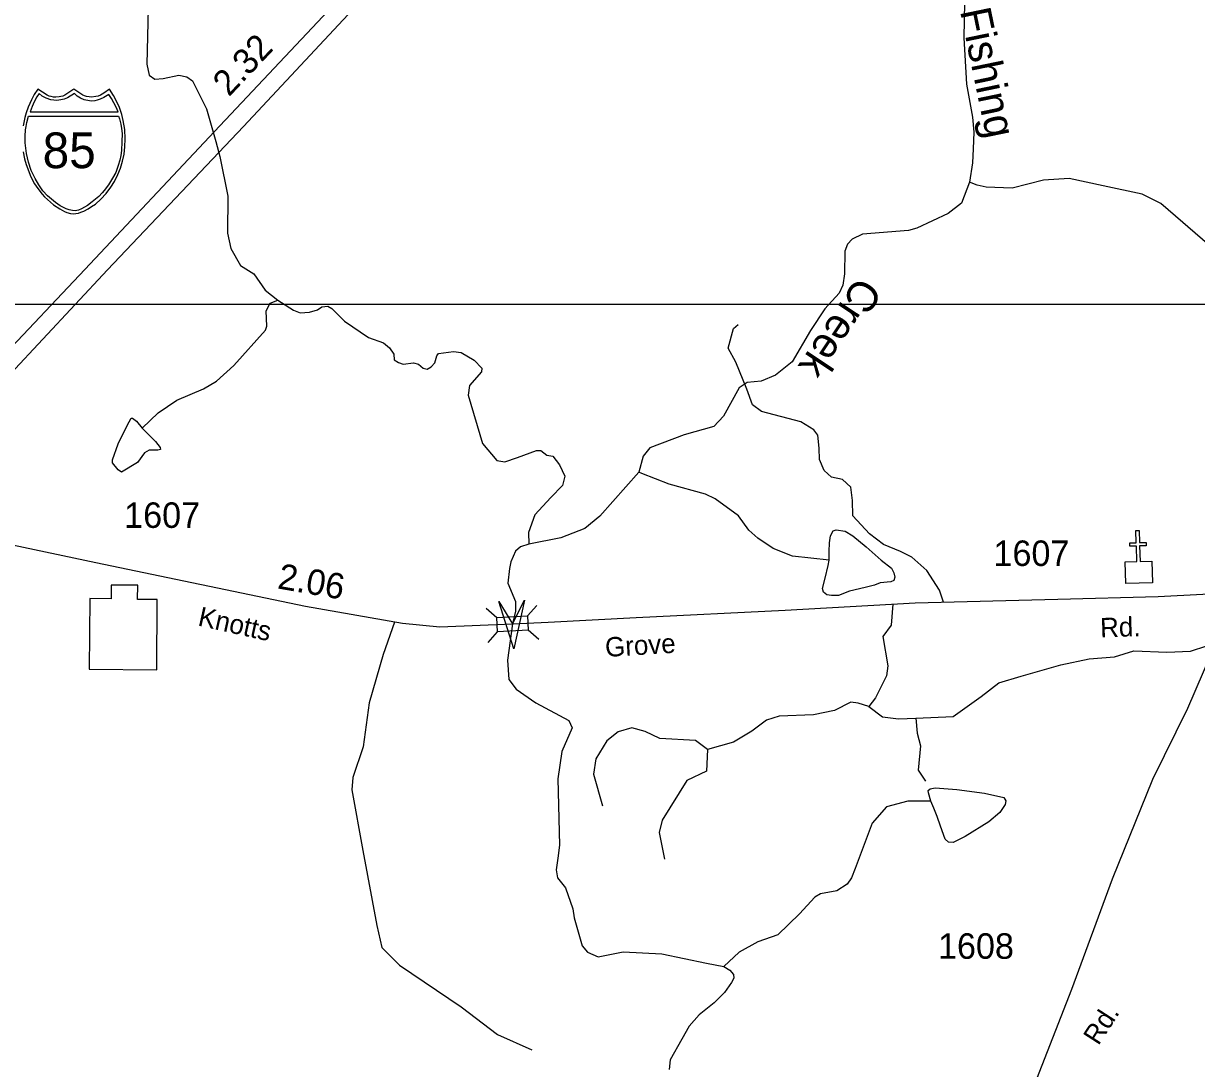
# Model space of a CAD drawing. Extents: x 2056842 to 2160602, y 826753 to 1016856.
# Drawn here: x 2118107 to 2123856, y 917423 to 922545 of the extents above; entities that cross this region are included whole.
import ezdxf

# ---------------------------------------------------------------- set-up
doc = ezdxf.new("R2010")
doc.units = 0
for name, color, linetype in [('Exist Cultural Church CELL', 7, 'Continuous'), ('Exist Cultural Warehouse Building Footprint', 7, 'Continuous'), ('Exist Hydrographic Creek Single Shore', 7, 'Continuous'), ('Exist Hydrographic Creek Single Shore Label', 7, 'Continuous'), ('Exist Hydrographic Misc Water Feature', 7, 'Continuous'), ('Exist Road Non-System Type 51', 7, 'Continuous'), ('Exist Road Primary Interstate Divided Center Attributed', 7, 'Continuous'), ('Exist Road Primary Interstate Mileage Hundredths English Label', 7, 'Continuous'), ('Exist Road Primary Interstate Shield CELL', 7, 'Continuous'), ('Exist Road Primary Interstate Shield Number Label', 7, 'Continuous'), ('Exist Road Primary US Service Attributed', 7, 'Continuous'), ('Exist Road Secondary Mileage Hundredths English Label', 7, 'Continuous'), ('Exist Road Secondary Structure Standard Bridge Attributed CELL', 7, 'Continuous'), ('Exist Road Secondary Structure Standard Bridge CELL', 7, 'Continuous'), ('Exist Road Secondary Type 51 Attributed', 7, 'Continuous'), ('Exist Road Secondary Type 51 Label', 7, 'Continuous'), ('Exist Road Secondary Type 51 Number Label', 7, 'Continuous'), ('Map Preparation Inset Cut Line', 7, 'Continuous')]:
    doc.layers.add(name, color=color, linetype=linetype)

msp = doc.modelspace()

# ---------------------------------------------------------------- linework, layer by layer
at = {"layer": 'Exist Cultural Church CELL'}
msp.add_lwpolyline([(2123506.3, 919906.1), (2123563.2, 919908), (2123560.7, 919984.1), (2123528.8, 919983.1), (2123528.2, 919999.1), (2123560.2, 920000.1), (2123558.3, 920060.2), (2123574.3, 920060.7), (2123576.2, 920000.6), (2123608.2, 920001.7), (2123608.7, 919985.7), (2123576.8, 919984.7), (2123579.2, 919908.6), (2123636.8, 919910.3), (2123640.3, 919803.9), (2123509.7, 919799.7)], close=True, dxfattribs=at)
at = {"layer": 'Exist Cultural Warehouse Building Footprint'}
msp.add_lwpolyline([(2118432.2, 919726.6), (2118429.6, 919380.1), (2118760.2, 919377.6), (2118762.8, 919721.3), (2118666.5, 919722), (2118667.1, 919791.8), (2118536.5, 919792.7), (2118536, 919725.9)], close=True, dxfattribs=at)
at = {"layer": 'Exist Hydrographic Creek Single Shore'}
for points in [[(2122547, 923013.6), (2122547, 922791.9), (2122553.3, 922751.3), (2122598.9, 922717.1), (2122699, 922672.7), (2122718, 922648.7), (2122715.4, 922474.2), (2122728.1, 922248.6), (2122757.2, 922086.4), (2122763.6, 922012.4), (2122761, 921931.3), (2122757.2, 921861.6), (2122743.3, 921767.8)], [(2122743.3, 921767.8), (2122704, 921663.9), (2122638.2, 921614.5), (2122484.7, 921542.8), (2122444.8, 921530.8), (2122219, 921511.9), (2122167.3, 921487.4), (2122145.1, 921463.6), (2122131.3, 921429.4), (2122129.9, 921317.5), (2122122.2, 921263.2), (2122104.4, 921223.2), (2122034.5, 921146.9), (2121963.1, 921040.8), (2121873.9, 920886.5), (2121792.2, 920821.9), (2121722.3, 920791.5), (2121653, 920785.9), (2121613.7, 920759.3), (2121537.7, 920621.2), (2121489.6, 920570.5), (2121344, 920529.9), (2121176.8, 920465.9), (2121143.9, 920424.1), (2121122.3, 920346.8)], [(2121122.3, 920346.8), (2120931.3, 920130.6), (2120857.9, 920069.8), (2120740.1, 920024.2), (2120583, 919992.5)], [(2120583, 919992.5), (2120542.5, 919979.8), (2120518.4, 919959.5), (2120495.6, 919907.2), (2120488, 919874.3), (2120480, 919802.7), (2120517.7, 919712.5), (2120517.7, 919665.3), (2120504.2, 919602), (2120478.6, 919424.2), (2120484.9, 919330.5), (2120522.2, 919282.8), (2120618.5, 919216.3), (2120779.3, 919128.9), (2120795.8, 919093.4), (2120745.1, 918976.8), (2120726.1, 918843.7), (2120733.7, 918517.3), (2120724.9, 918453.9), (2120716.8, 918397.5), (2120723.2, 918357.7), (2120763.3, 918309.6), (2120799.8, 918205.8), (2120805.8, 918162), (2120845.1, 918024.9), (2120871.7, 917993.2), (2120923.6, 917970.4), (2121045.2, 917994.4), (2121235.8, 917985.6), (2121453.6, 917939.9), (2121539, 917923.3)], [(2121539, 917923.3), (2121568.1, 917905.6), (2121587.1, 917884.1), (2121588.4, 917866.3), (2121577, 917844.8), (2121542.8, 917796.1), (2121492.1, 917745.4), (2121417.4, 917687.1), (2121369.3, 917630.1), (2121333.8, 917566.7), (2121275.6, 917466.6), (2121271.8, 917419.2)]]:
    msp.add_lwpolyline(points, dxfattribs=at)
at = {"layer": 'Exist Hydrographic Misc Water Feature'}
for points in [[(2118718.7, 922618.1), (2118711.8, 922346.3), (2118722.3, 922291.3), (2118750.2, 922272.3), (2118790.7, 922274.8), (2118867.9, 922291.3), (2118907.2, 922283.7), (2118935.1, 922264), (2119003.5, 922127.2), (2119050.3, 921967.5), (2119069.9, 921893.9), (2119108.6, 921698.1), (2119107.3, 921518.1), (2119122.5, 921442.1), (2119170.6, 921358.5), (2119236.5, 921317.9), (2119291.2, 921238.8), (2119353.3, 921189.2)], [(2124855.2, 920865), (2124707.4, 920914.9), (2124591.2, 920948.5), (2124565.1, 920962.3), (2124432.3, 921183.8), (2124396.2, 921221.6), (2124348, 921257.3), (2124263.7, 921302.9), (2124043.5, 921384), (2123987.1, 921421.7), (2123921.3, 921455.5), (2123680.7, 921663.5), (2123588.8, 921709.1), (2123397.6, 921749.7), (2123231.7, 921785.1), (2123106, 921777.5), (2122951.5, 921738.3), (2122824.3, 921742.5), (2122781.3, 921752.6), (2122743.3, 921767.8)], [(2118688.1, 920561.1), (2118767.5, 920636.8), (2118859.2, 920699.1), (2118989, 920753.8), (2119052.7, 920792), (2119138.4, 920868.4), (2119293, 921042.4), (2119299.8, 921062.4), (2119296.8, 921137.5), (2119315.3, 921175.2), (2119353.3, 921189.2)], [(2119353.3, 921189.2), (2119430.5, 921140), (2119463.5, 921127.3), (2119509, 921129.8), (2119548.3, 921142.5), (2119569.8, 921156.5), (2119597.7, 921159), (2119617.3, 921148.6), (2119680.7, 921086.5), (2119798.4, 921005.4), (2119871.9, 920979.6), (2119901, 920955.5), (2119921.3, 920925.1), (2119923.8, 920895.9), (2119944.1, 920883.2), (2119968.2, 920875.6), (2120018.8, 920882), (2120042.9, 920875.6), (2120065.7, 920855.4), (2120085.9, 920851.6), (2120104.9, 920863), (2120122.7, 920882), (2120132.7, 920916.2), (2120141.5, 920927.6), (2120213.7, 920937.7), (2120251.7, 920932.7), (2120315, 920894.6), (2120353, 920855.4), (2120351.8, 920837.6), (2120292.2, 920770.5), (2120285.9, 920723.6), (2120355.6, 920486.6), (2120427.3, 920403.6), (2120465.3, 920397.3), (2120528.6, 920418.8), (2120621, 920451.7), (2120642.6, 920453), (2120671.7, 920430.2), (2120700.8, 920423.9), (2120733.7, 920382.8), (2120759.1, 920325.8), (2120748.9, 920281.4), (2120692, 920221.9), (2120613.4, 920137), (2120581.5, 920050.7), (2120583, 919992.5)], [(2118688.1, 920561.1), (2118754, 920496.5), (2118776.8, 920467.3), (2118778, 920457.2), (2118765.4, 920454.7), (2118723.6, 920453.4), (2118700.8, 920440.7), (2118665.3, 920393.8), (2118588.1, 920346.9), (2118571.6, 920357.1), (2118542.5, 920392.6), (2118543.7, 920406.5), (2118571.6, 920485.1), (2118614.6, 920575.1), (2118634.9, 920610.5), (2118641.2, 920610.5), (2118660.2, 920596.6), (2118688.1, 920561.1)], [(2122054.7, 919915.6), (2121876.1, 919934.6), (2121781.2, 919971.3), (2121706.4, 920022), (2121662.1, 920061.3), (2121611.2, 920131.3), (2121496.9, 920214.9), (2121449, 920238.7), (2121270.8, 920287.9), (2121136.5, 920339.4), (2121122.3, 920346.8)], [(2122054.7, 919915.6), (2122054.7, 919957.4), (2122057.3, 920000.5), (2122062.3, 920033.4), (2122075, 920058.8), (2122090.2, 920063.8), (2122133.2, 920056.2), (2122171.2, 920034.7), (2122237.1, 919980.2), (2122309.3, 919915.6), (2122361.2, 919875), (2122372.6, 919852.2), (2122377.7, 919830.7), (2122372.6, 919815.5), (2122357.4, 919807.9), (2122305.5, 919804.1), (2122277.6, 919792.7), (2122232, 919781.2), (2122154.8, 919763.5), (2122101.6, 919742), (2122066.1, 919742), (2122044.6, 919744.5), (2122028.1, 919758.4), (2122023.1, 919776.2), (2122035.7, 919826.9), (2122049.7, 919889), (2122054.7, 919915.6)], [(2122552.7, 918734.4), (2122542.1, 918773.7), (2122540.8, 918786.3), (2122549.7, 918793.9), (2122575, 918799), (2122680.1, 918791.4), (2122816.9, 918772.4), (2122910.6, 918750.9), (2122920.7, 918735.6), (2122918.2, 918716.6), (2122891.6, 918677.4), (2122837.1, 918631.7), (2122721.9, 918560.8), (2122662.4, 918530.4), (2122640.8, 918532.9), (2122623.1, 918546.8), (2122600.3, 918611.5), (2122585.1, 918658.3), (2122568.6, 918698.9), (2122552.7, 918734.4)], [(2122552.7, 918734.4), (2122441.2, 918733.1), (2122336.1, 918706.5), (2122265.2, 918625.4), (2122183.1, 918404.1), (2122165, 918358.1), (2122143.3, 918326), (2122093.4, 918293.8), (2122013.5, 918279.4), (2121985, 918263.7), (2121910.3, 918180.6), (2121803.9, 918077.9), (2121705.2, 918043.7), (2121613.7, 917993), (2121539, 917923.3)]]:
    msp.add_lwpolyline(points, dxfattribs=at)
at = {"layer": 'Exist Road Non-System Type 51'}
for points in [[(2122615.3, 919708.8), (2122596.7, 919768.5), (2122533.8, 919863.7), (2122460.2, 919930.3), (2122404.5, 919957.2), (2122321, 919992.3), (2122252.7, 920044.4), (2122171.9, 920132.5), (2122170.1, 920208), (2122161.1, 920272.7), (2122119.8, 920310.5), (2122065.9, 920321.2), (2122030, 920353.6), (2122008.4, 920407.5), (2122006.6, 920463.3), (2121999.4, 920528), (2121980.6, 920554), (2121915.9, 920593.6), (2121723.7, 920643.9), (2121678.8, 920676.3), (2121651.8, 920753.6), (2121597.9, 920884.8), (2121560.2, 920953.1), (2121587.1, 921050.2), (2121608.7, 921070)], [(2122480, 919141.1), (2122662.3, 919149.2), (2122800.6, 919246.2), (2122886.8, 919312.8), (2122996.4, 919346.9), (2123190.4, 919402.6), (2123328.7, 919431.4), (2123453.6, 919441.3), (2123548.8, 919470.1), (2123710.5, 919464.7), (2123825.4, 919468.3), (2123906.3, 919495.2), (2123941.2, 919479.9), (2124088.6, 919471), (2124160.5, 919485.3), (2124437.1, 919494.3), (2124444.3, 919559), (2124516.2, 919609.4), (2124588, 919639.9), (2124656.3, 919710), (2124701, 919775.6)], [(2122367.3, 919698.9), (2122359.6, 919595.9), (2122318.3, 919540.2), (2122343.4, 919396.4), (2122336.2, 919347.8), (2122282.3, 919240), (2122250, 919196.8)], [(2119925.4, 919610.2), (2119868.9, 919453), (2119800.6, 919215.7), (2119771.9, 919000), (2119721.6, 918849), (2119716.2, 918789.6), (2119770.1, 918491.2), (2119838.4, 918124.5), (2119863.5, 918016.6), (2119949.7, 917930.4), (2120251.5, 917725.4), (2120429.4, 917590.6), (2120598.2, 917515.1)], [(2122250, 919196.8), (2122197, 919213.9), (2122161.1, 919219.3), (2122082.1, 919177.9), (2121977.9, 919156.4), (2121810.8, 919151), (2121747.9, 919131.2), (2121676.1, 919077.3), (2121586.2, 919023.3), (2121458.7, 918987.4)], [(2122250, 919196.8), (2122316.5, 919146.5), (2122395.5, 919137.5), (2122480, 919141.1)], [(2122480, 919141.1), (2122486.2, 919066.5), (2122502.4, 919005.4), (2122491.6, 918884.9), (2122527.6, 918831)], [(2121458.7, 918987.4), (2121400.3, 919031.4), (2121226.1, 919040.4), (2121154.2, 919074.6), (2121087.8, 919092.5), (2121021.3, 919072.8), (2120965.6, 919029.6), (2120911.7, 918941.5), (2120900.9, 918866), (2120944, 918711.4)], [(2121458.7, 918987.4), (2121454.2, 918880.4), (2121357.2, 918835.5), (2121236.9, 918641.3), (2121222.5, 918580.2), (2121248.5, 918449.9)]]:
    msp.add_lwpolyline(points, dxfattribs=at)
at = {"layer": 'Exist Road Primary Interstate Divided Center Attributed'}
for points in [[(2122918.4, 926142.9), (2122732, 925942.8), (2122570.2, 925770.2), (2121914.3, 925071.7), (2121264.7, 924376.8), (2121046, 924146.4), (2120484.6, 923550.5), (2119814.3, 922835.8), (2119043.2, 922016.6), (2118408, 921339.7), (2117994.1, 920902.3), (2117625.2, 920499), (2117450.6, 920288.4), (2117228.4, 920007.5), (2116931.5, 919611.5), (2116586.9, 919138)], [(2116090.5, 918312.4), (2116180.2, 918435.9), (2116398.8, 918731.1), (2116662.4, 919091.2), (2116963.8, 919514.2), (2117246.4, 919892.3), (2117484.8, 920198.3), (2117686.4, 920434.2), (2118042.7, 920828.4), (2118519.5, 921337.9), (2119185.3, 922040), (2119884.5, 922790.7), (2120553, 923501.9), (2121083.8, 924063.5), (2121347.5, 924348), (2122002.5, 925044.7), (2122694.4, 925782.8)]]:
    msp.add_lwpolyline(points, dxfattribs=at)
at = {"layer": 'Exist Road Primary Interstate Shield CELL'}
msp.add_lwpolyline([(2118105.3, 921915.9), (2118112.3, 921881.6), (2118119.6, 921853.8), (2118143.4, 921793.7), (2118161.4, 921760.1), (2118176.8, 921736), (2118198.3, 921708.8), (2118210, 921695.8), (2118254.8, 921656.7), (2118284.8, 921636.2), (2118308.7, 921623.3), (2118319.9, 921619), (2118337.5, 921614.1), (2118353.7, 921612.3), (2118363.1, 921613.2), (2118375.9, 921615.7), (2118388.3, 921619.8), (2118402.4, 921626), (2118423.2, 921637.5), (2118440, 921647.4), (2118459.3, 921660.4), (2118485.4, 921684.1), (2118511.5, 921711.5), (2118534.4, 921742.5), (2118552.7, 921771.5), (2118568.8, 921804.7), (2118582.2, 921835.6), (2118592.9, 921870.9), (2118599.9, 921905.2), (2118603.5, 921940.9), (2118605.9, 921980.4), (2118603.2, 922025), (2118595.5, 922070.5), (2118588.2, 922098.9), (2118577.2, 922132.8), (2118568.2, 922154.5), (2118547.3, 922192.9), (2118528.6, 922222.5), (2118501.3, 922203.4), (2118483.6, 922193.9), (2118472.7, 922189.1), (2118461.6, 922186.9), (2118441.1, 922184.4), (2118428.2, 922185), (2118416.3, 922187.7), (2118406.1, 922189.9), (2118397.9, 922193.9), (2118353.7, 922222.5), (2118309.4, 922193.9), (2118300.1, 922189.7), (2118290.6, 922187.7), (2118281.4, 922185.2), (2118266.3, 922184.4), (2118254.7, 922184.8), (2118242.9, 922186.9), (2118233.5, 922188.9), (2118223, 922193.9), (2118177.9, 922222.5), (2118160.1, 922196.8), (2118145.7, 922171.4), (2118130.3, 922135.5), (2118120.8, 922107.7), (2118114, 922084.8), (2118105.6, 922042.8)], dxfattribs=at)
for points in [[(2118183.2, 922201.8), (2118172.2, 922184.9), (2118159.6, 922162), (2118149.4, 922138.4), (2118139.1, 922112.2), (2118570.6, 922112.1), (2118560.6, 922134.5), (2118549.8, 922157), (2118538.6, 922177.6), (2118524.8, 922197.5), (2118500.6, 922182.2), (2118483, 922173.9), (2118468.8, 922169), (2118456.9, 922166.3), (2118438.3, 922164.8), (2118429.9, 922165.3), (2118404, 922171.2), (2118386.5, 922178.4), (2118369.8, 922189.5), (2118356.2, 922202.2), (2118322, 922181.6), (2118306.9, 922174.9), (2118289.4, 922170.4), (2118270.3, 922168), (2118240.9, 922171.2), (2118217.8, 922179.2), (2118198, 922189.5)], [(2118573.2, 922090.8), (2118577.8, 922078.6), (2118584.2, 922051.5), (2118587.5, 922030.7), (2118590.9, 922006.7), (2118589.7, 921965.6), (2118587.7, 921923), (2118583.8, 921897.8), (2118578.6, 921874.8), (2118571.4, 921849.4), (2118559.9, 921815.5), (2118544, 921786.9), (2118524.1, 921755.1), (2118502.6, 921727.2), (2118493.3, 921715.6), (2118475.6, 921697), (2118443.4, 921671.1), (2118419.9, 921653.5), (2118391.7, 921636.9), (2118377.4, 921630.5), (2118360.7, 921627), (2118347, 921628), (2118330.4, 921632.4), (2118316.9, 921636.1), (2118287.5, 921652), (2118263.6, 921667.9), (2118223.9, 921700.5), (2118202.4, 921725.7), (2118182.4, 921755), (2118164.5, 921785.1), (2118145.4, 921824.8), (2118132, 921864.7), (2118122.2, 921907.8), (2118115.6, 921960.4), (2118114.8, 921992.5), (2118116.8, 922023.3), (2118119.7, 922039.5), (2118123.7, 922059.6), (2118131.5, 922090.5)]]:
    msp.add_lwpolyline(points, close=True, dxfattribs=at)
at = {"layer": 'Exist Road Primary US Service Attributed'}
for points in [[(2117342.6, 919857.8), (2117398.8, 919934.5), (2117520, 920027.1), (2117627.8, 920061.2), (2117710.4, 920066.6), (2117774.2, 920058.5), (2118052.4, 919990), (2118462, 919903.7), (2119488.6, 919688.9), (2119964.6, 919606.2), (2120147, 919587.3), (2120504.2, 919602)], [(2120504.2, 919602), (2120678.7, 919610.7), (2121109.8, 919634), (2121840.1, 919669.1), (2122476, 919705), (2123175.7, 919723.9), (2123667.9, 919736.5), (2124105.3, 919759)]]:
    msp.add_lwpolyline(points, dxfattribs=at)
at = {"layer": 'Exist Road Secondary Structure Standard Bridge Attributed CELL'}
msp.add_lwpolyline([(2120562.1, 919718.4), (2120509.8, 919480.2), (2120436, 919712.6), (2120504.2, 919602)], close=True, dxfattribs=at)
at = {"layer": 'Exist Road Secondary Structure Standard Bridge CELL'}
for p, q in [((2120374.6, 919679.9), (2120426, 919633.9)), ((2120576.9, 919641.8), (2120622.9, 919693.2)), ((2120580.6, 919572.9), (2120632, 919526.9)), ((2120383.8, 919512), (2120429.8, 919563.4))]:
    msp.add_line(p, q, dxfattribs=at)
msp.add_lwpolyline([(2120426, 919633.9), (2120576.8, 919642.1), (2120580.7, 919571.7), (2120429.8, 919563.4)], close=True, dxfattribs=at)
at = {"layer": 'Exist Road Secondary Type 51 Attributed'}
msp.add_lwpolyline([(2121816.3, 916462.2), (2122303.9, 916566.2), (2122445.6, 916598), (2122611.6, 916642.7), (2122721.2, 916720), (2122821.8, 916820.7), (2122888.2, 916901.6), (2122948.4, 917042.7), (2123072.4, 917373.5), (2123243.9, 917813), (2123444.2, 918353.2), (2123640.9, 918841.3), (2123812.5, 919189.1), (2123931, 919462.4), (2124053.5, 919717.9), (2124065.9, 919764.5)], dxfattribs=at)
at = {"layer": 'Map Preparation Inset Cut Line'}
msp.add_lwpolyline([(2109703.5, 945295.9), (2139407.7, 945295.9), (2139407.7, 921167.4), (2109703.5, 921167.4), (2109703.5, 945295.9)], dxfattribs=at)

# ---------------------------------------------------------------- texts
at = {"layer": 'Exist Hydrographic Creek Single Shore Label'}
for s, rotation, p in [('Fishing', 281.69856, (2122696, 922607.6)), ('Creek', 236.26279, (2122197.6, 921312.2))]:
    msp.add_text(s, height=150, rotation=rotation, dxfattribs=at).set_placement(p)
at = {"layer": 'Exist Road Primary Interstate Mileage Hundredths English Label'}
msp.add_text('2.32', height=125, rotation=46.73023, dxfattribs=at).set_placement((2119114, 922183))
at = {"layer": 'Exist Road Primary Interstate Shield Number Label'}
msp.add_text('85', height=175, dxfattribs=at).set_placement((2118200.8, 921836.1))
at = {"layer": 'Exist Road Secondary Mileage Hundredths English Label'}
msp.add_text('2.06', height=125, rotation=350.14549, dxfattribs=at).set_placement((2119347.7, 919776.8))
at = {"layer": 'Exist Road Secondary Type 51 Label'}
for s, rotation, p in [('Knotts', 347.51523, (2118957.5, 919595.1)), ('Rd.', 1.85979, (2123384.6, 919536.3)), ('Grove', 3.47339, (2120960, 919440.4)), ('Rd.', 57.23841, (2123374.6, 917532.4))]:
    msp.add_text(s, height=95, rotation=rotation, dxfattribs=at).set_placement(p)
at = {"layer": 'Exist Road Secondary Type 51 Number Label'}
for s, p in [('1607', (2118600.5, 920073)), ('1607', (2122860.6, 919886.3)), ('1608', (2122588.7, 917961))]:
    msp.add_text(s, height=125, dxfattribs=at).set_placement(p)

doc.saveas('drawing.dxf')
